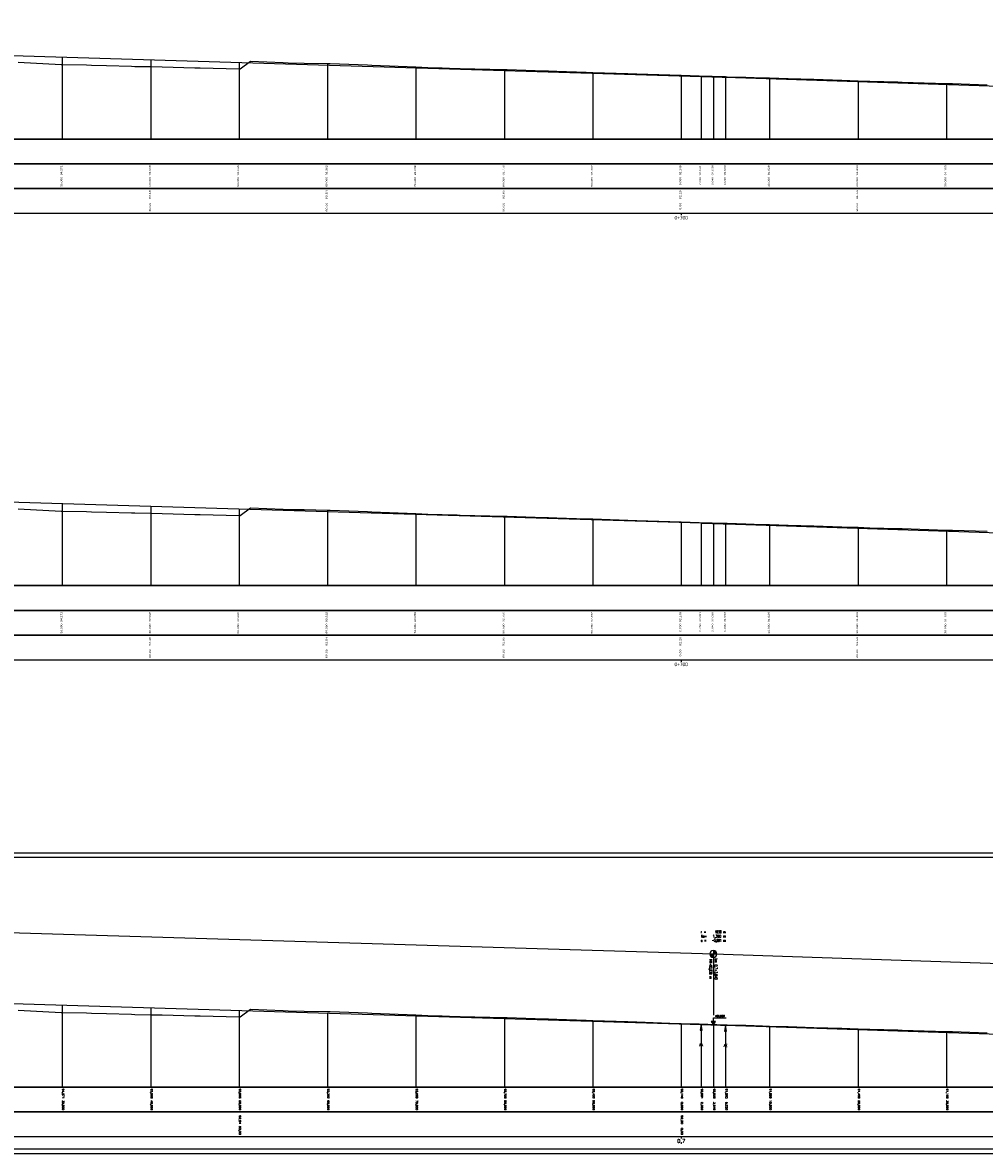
# Model space of a CAD drawing. Header units: metres. Extents: x 3458045 to 3462392, y 5482308 to 5484762.
# Tile 329 of 458: x 3460629 to 3460737, y 5484166 to 5484294. Entities that reach past the tile are written whole.
import ezdxf
from ezdxf.enums import TextEntityAlignment as Align

# ---------------------------------------------------------------- set-up
doc = ezdxf.new("R2010")
doc.units = ezdxf.units.M
doc.linetypes.add('LT30003', pattern=[0.2, 0.1, -0.1])
doc.layers.get('0').update_dxf_attribs({"linetype": 'CONTINUOUS'})
doc.styles.get("Standard").update_dxf_attribs({"font": 'txt.shx'})
doc.styles.add('TS001', font='Card001.shx', dxfattribs={"height": 0.2})

# ---------------------------------------------------------------- blocks, each defined once
blk = doc.blocks.new('SYMB155')
at = {"color": 0, "linetype": 'ByBlock'}
for p, q in [((0, 0), (0, -2.4)), ((0, -0.02), (0, -0.02)), ((0, -0.04), (0.01, -0.04)), ((0, -0.06), (0.01, -0.06)), ((0, -0.08), (0.01, -0.08)), ((0, -0.1), (0.02, -0.1)), ((0, -0.12), (0.02, -0.12)), ((0, -0.14), (0.02, -0.14)), ((0, -0.16), (0.03, -0.16)), ((0, -0.18), (0.03, -0.18)), ((0, -0.2), (0.03, -0.2)), ((0, -0.22), (0.04, -0.22)), ((0, -0.24), (0.04, -0.24)), ((0, -0.26), (0.04, -0.26)), ((0, -0.28), (0.05, -0.28)), ((0, -0.3), (0.05, -0.3)), ((0, -0.32), (0.05, -0.32)), ((0, -0.34), (0.06, -0.34)), ((0, -0.36), (0.06, -0.36)), ((0, -0.38), (0.06, -0.38)), ((0, -0.4), (0.07, -0.4)), ((0, -0.42), (0.07, -0.42)), ((0, -0.44), (0.07, -0.44)), ((0, -0.46), (0.08, -0.46)), ((0, -0.48), (0.08, -0.48)), ((0, -0.5), (0.09, -0.5)), ((0, -0.52), (0.09, -0.52)), ((0, -0.54), (0.09, -0.54)), ((0, -0.56), (0.1, -0.56)), ((0, -0.58), (0.1, -0.58)), ((0, -0.6), (0.1, -0.6)), ((0, -0.62), (0.11, -0.62)), ((0, -0.64), (0.11, -0.64)), ((0, -0.66), (0.11, -0.66)), ((0, -0.68), (0.12, -0.68)), ((0, -0.7), (0.12, -0.7)), ((0, -0.72), (0.12, -0.72)), ((0, -0.74), (0.13, -0.74)), ((0, -0.76), (0.13, -0.76)), ((0, -0.78), (0.13, -0.78)), ((0, -0.8), (0.14, -0.8)), ((0, -0.82), (0.14, -0.82)), ((0, -0.84), (0.14, -0.84)), ((0, -0.86), (0.15, -0.86)), ((0, -0.88), (0.15, -0.88)), ((0, -0.9), (0.15, -0.9)), ((0, -0.92), (0.16, -0.92)), ((0, -0.94), (0.16, -0.94)), ((0, -0.96), (0.16, -0.96)), ((0, -0.98), (0.17, -0.98))]:
    blk.add_line(p, q, dxfattribs=at)
at = {"color": 0, "linetype": 'ByBlock', "flags": 128}
blk.add_lwpolyline([(0.17, -1), (0, 0), (-0.17, -1), (0.17, -1)], close=True, dxfattribs=at)
blk = doc.blocks.new('SYMB156')
at = {"color": 0, "linetype": 'ByBlock'}
for p, q in [((0, 0), (0, -2.4)), ((-0.17, -0.98), (0, -0.98)), ((-0.16, -0.92), (0, -0.92)), ((-0.16, -0.94), (0, -0.94)), ((-0.16, -0.96), (0, -0.96)), ((-0.15, -0.86), (0, -0.86)), ((-0.15, -0.88), (0, -0.88)), ((-0.15, -0.9), (0, -0.9)), ((-0.14, -0.8), (0, -0.8)), ((-0.14, -0.82), (0, -0.82)), ((-0.14, -0.84), (0, -0.84)), ((-0.13, -0.74), (0, -0.74)), ((-0.13, -0.76), (0, -0.76)), ((-0.13, -0.78), (0, -0.78)), ((-0.12, -0.68), (0, -0.68)), ((-0.12, -0.7), (0, -0.7)), ((-0.12, -0.72), (0, -0.72)), ((-0.11, -0.62), (0, -0.62)), ((-0.11, -0.64), (0, -0.64)), ((-0.11, -0.66), (0, -0.66)), ((-0.1, -0.56), (0, -0.56)), ((-0.1, -0.58), (0, -0.58)), ((-0.1, -0.6), (0, -0.6)), ((-0.09, -0.5), (0, -0.5)), ((-0.09, -0.52), (0, -0.52)), ((-0.09, -0.54), (0, -0.54)), ((-0.08, -0.46), (0, -0.46)), ((-0.08, -0.48), (0, -0.48)), ((-0.07, -0.4), (0, -0.4)), ((-0.07, -0.42), (0, -0.42)), ((-0.07, -0.44), (0, -0.44)), ((-0.06, -0.34), (0, -0.34)), ((-0.06, -0.36), (0, -0.36)), ((-0.06, -0.38), (0, -0.38)), ((-0.05, -0.28), (0, -0.28)), ((-0.05, -0.3), (0, -0.3)), ((-0.05, -0.32), (0, -0.32)), ((-0.04, -0.22), (0, -0.22)), ((-0.04, -0.24), (0, -0.24)), ((-0.04, -0.26), (0, -0.26)), ((-0.03, -0.16), (0, -0.16)), ((-0.03, -0.18), (0, -0.18)), ((-0.03, -0.2), (0, -0.2)), ((-0.02, -0.1), (0, -0.1)), ((-0.02, -0.12), (0, -0.12)), ((-0.02, -0.14), (0, -0.14)), ((-0.01, -0.04), (0, -0.04)), ((-0.01, -0.06), (0, -0.06)), ((-0.01, -0.08), (0, -0.08)), ((0, -0.02), (0, -0.02))]:
    blk.add_line(p, q, dxfattribs=at)
at = {"color": 0, "linetype": 'ByBlock', "flags": 128}
blk.add_lwpolyline([(0.17, -1), (0, 0), (-0.17, -1), (0.17, -1)], close=True, dxfattribs=at)
blk = doc.blocks.new('SYMB53')
at = {"color": 0, "linetype": 'ByBlock'}
for p, q in [((0, 0), (0.75, 0)), ((0.1, 0), (0.1, -0.07)), ((0.15, 0), (0.15, -0.1)), ((0.2, 0), (0.2, -0.13)), ((0.25, 0), (0.25, -0.17)), ((0.3, 0), (0.3, -0.2)), ((0.4, 0), (0.4, -0.27)), ((0.5, 0), (0.5, -0.33)), ((0.55, 0), (0.55, -0.37)), ((0.6, 0), (0.6, -0.4)), ((0.65, 0), (0.65, -0.43)), ((0.05, 0), (0.05, -0.03)), ((0.35, 0), (0.35, -0.23)), ((0.45, 0), (0.45, -0.3)), ((0.7, 0), (0.7, -0.47))]:
    blk.add_line(p, q, dxfattribs=at)
at = {"color": 0, "linetype": 'ByBlock', "flags": 128}
blk.add_lwpolyline([(0.75, 0.5), (0, 0), (0.75, -0.5), (0.75, 0.5)], close=True, dxfattribs=at)

msp = doc.modelspace()

# ---------------------------------------------------------------- hatches: boundary and pattern name
at = {"linetype": 'Continuous'}
for points in [[(3460707.0976, 5484188.3256), (3460707.0975, 5484188.3301), (3460707.0973, 5484188.3345), (3460707.097, 5484188.339), (3460707.0967, 5484188.3435), (3460707.0964, 5484188.3479), (3460707.096, 5484188.3524), (3460707.0955, 5484188.3568), (3460707.095, 5484188.3613), (3460707.0945, 5484188.3657), (3460707.0939, 5484188.3701), (3460707.0932, 5484188.3746), (3460707.0925, 5484188.379), (3460707.0918, 5484188.3834), (3460707.091, 5484188.3878), (3460707.0901, 5484188.3922), (3460707.0892, 5484188.3966), (3460707.0883, 5484188.4009), (3460707.0873, 5484188.4053), (3460707.0863, 5484188.4096), (3460707.0852, 5484188.414), (3460707.084, 5484188.4183), (3460707.0829, 5484188.4226), (3460707.0816, 5484188.4269), (3460707.0803, 5484188.4312), (3460707.079, 5484188.4355), (3460707.0776, 5484188.4397), (3460707.0762, 5484188.444), (3460707.0747, 5484188.4482), (3460707.0732, 5484188.4524), (3460707.0717, 5484188.4566), (3460707.07, 5484188.4608), (3460707.0684, 5484188.4649), (3460707.0667, 5484188.469), (3460707.0649, 5484188.4732), (3460707.0631, 5484188.4773), (3460707.0613, 5484188.4813), (3460707.0594, 5484188.4854), (3460707.0575, 5484188.4894), (3460707.0555, 5484188.4934), (3460707.0535, 5484188.4974), (3460707.0514, 5484188.5014), (3460707.0493, 5484188.5053), (3460707.0471, 5484188.5092), (3460707.0449, 5484188.5131), (3460707.0427, 5484188.517), (3460707.0404, 5484188.5208), (3460707.0381, 5484188.5247), (3460707.0357, 5484188.5285), (3460707.0333, 5484188.5322), (3460707.0308, 5484188.536), (3460707.0283, 5484188.5397), (3460707.0258, 5484188.5433), (3460707.0232, 5484188.547), (3460707.0206, 5484188.5506), (3460707.0179, 5484188.5542), (3460707.0152, 5484188.5578), (3460707.0125, 5484188.5613), (3460707.0097, 5484188.5648), (3460707.0069, 5484188.5683), (3460707.004, 5484188.5717), (3460707.0011, 5484188.5751), (3460706.9982, 5484188.5785), (3460706.9952, 5484188.5819), (3460706.9922, 5484188.5852), (3460706.9892, 5484188.5884), (3460706.9861, 5484188.5917), (3460706.983, 5484188.5949), (3460706.9798, 5484188.5981), (3460706.9766, 5484188.6012), (3460706.9734, 5484188.6043), (3460706.9701, 5484188.6074), (3460706.9669, 5484188.6104), (3460706.9635, 5484188.6134), (3460706.9602, 5484188.6163), (3460706.9568, 5484188.6192), (3460706.9534, 5484188.6221), (3460706.9499, 5484188.625), (3460706.9464, 5484188.6278), (3460706.9429, 5484188.6305), (3460706.9393, 5484188.6332), (3460706.9358, 5484188.6359), (3460706.9322, 5484188.6386), (3460706.9285, 5484188.6412), (3460706.9249, 5484188.6437), (3460706.9212, 5484188.6462), (3460706.9174, 5484188.6487), (3460706.9137, 5484188.6512), (3460706.9099, 5484188.6535), (3460706.9061, 5484188.6559), (3460706.9023, 5484188.6582), (3460706.8984, 5484188.6605), (3460706.8945, 5484188.6627), (3460706.8906, 5484188.6649), (3460706.8867, 5484188.667), (3460706.8827, 5484188.6691), (3460706.8788, 5484188.6711), (3460706.8748, 5484188.6731), (3460706.8707, 5484188.6751), (3460706.8667, 5484188.677), (3460706.8626, 5484188.6789), (3460706.8586, 5484188.6807), (3460706.8544, 5484188.6825), (3460706.8503, 5484188.6842), (3460706.8462, 5484188.6859), (3460706.842, 5484188.6875), (3460706.8378, 5484188.6891), (3460706.8336, 5484188.6906), (3460706.8294, 5484188.6921), (3460706.8252, 5484188.6936), (3460706.8209, 5484188.695), (3460706.8167, 5484188.6963), (3460706.8124, 5484188.6977), (3460706.8081, 5484188.6989), (3460706.8038, 5484188.7001), (3460706.7995, 5484188.7013), (3460706.7952, 5484188.7024), (3460706.7908, 5484188.7035), (3460706.7865, 5484188.7045), (3460706.7821, 5484188.7054), (3460706.7777, 5484188.7064), (3460706.7733, 5484188.7072), (3460706.7689, 5484188.7081), (3460706.7645, 5484188.7088), (3460706.7601, 5484188.7095), (3460706.7557, 5484188.7102), (3460706.7513, 5484188.7108), (3460706.7468, 5484188.7114), (3460706.7424, 5484188.7119), (3460706.7379, 5484188.7124), (3460706.7335, 5484188.7128), (3460706.729, 5484188.7132), (3460706.7246, 5484188.7135), (3460706.7201, 5484188.7138), (3460706.7156, 5484188.714), (3460706.7112, 5484188.7142), (3460706.7067, 5484188.7143), (3460706.7022, 5484188.7144), (3460706.6978, 5484188.7144), (3460706.6978, 5484188.3144), (3460707.0975, 5484188.3013), (3460707.0976, 5484188.3032), (3460707.0977, 5484188.3077), (3460707.0978, 5484188.3122), (3460707.0978, 5484188.3167), (3460707.0977, 5484188.3211)], [(3460706.2979, 5484188.3256), (3460706.2978, 5484188.3212), (3460706.2978, 5484188.3167), (3460706.2978, 5484188.3122), (3460706.2978, 5484188.3077), (3460706.2979, 5484188.3033), (3460706.2981, 5484188.2988), (3460706.2983, 5484188.2943), (3460706.2985, 5484188.2899), (3460706.2988, 5484188.2854), (3460706.2992, 5484188.2809), (3460706.2996, 5484188.2765), (3460706.3, 5484188.272), (3460706.3005, 5484188.2676), (3460706.3011, 5484188.2632), (3460706.3017, 5484188.2587), (3460706.3023, 5484188.2543), (3460706.303, 5484188.2499), (3460706.3037, 5484188.2455), (3460706.3045, 5484188.2411), (3460706.3054, 5484188.2367), (3460706.3063, 5484188.2323), (3460706.3072, 5484188.2279), (3460706.3082, 5484188.2236), (3460706.3093, 5484188.2192), (3460706.3103, 5484188.2149), (3460706.3115, 5484188.2106), (3460706.3127, 5484188.2062), (3460706.3139, 5484188.202), (3460706.3152, 5484188.1977), (3460706.3165, 5484188.1934), (3460706.3179, 5484188.1891), (3460706.3193, 5484188.1849), (3460706.3208, 5484188.1807), (3460706.3223, 5484188.1765), (3460706.3239, 5484188.1723), (3460706.3255, 5484188.1681), (3460706.3271, 5484188.164), (3460706.3288, 5484188.1598), (3460706.3306, 5484188.1557), (3460706.3324, 5484188.1516), (3460706.3342, 5484188.1475), (3460706.3361, 5484188.1435), (3460706.3381, 5484188.1395), (3460706.34, 5484188.1354), (3460706.3421, 5484188.1315), (3460706.3441, 5484188.1275), (3460706.3462, 5484188.1235), (3460706.3484, 5484188.1196), (3460706.3506, 5484188.1157), (3460706.3528, 5484188.1119), (3460706.3551, 5484188.108), (3460706.3575, 5484188.1042), (3460706.3598, 5484188.1004), (3460706.3622, 5484188.0967), (3460706.3647, 5484188.0929), (3460706.3672, 5484188.0892), (3460706.3697, 5484188.0855), (3460706.3723, 5484188.0819), (3460706.3749, 5484188.0782), (3460706.3776, 5484188.0747), (3460706.3803, 5484188.0711), (3460706.383, 5484188.0676), (3460706.3858, 5484188.064), (3460706.3886, 5484188.0606), (3460706.3915, 5484188.0571), (3460706.3944, 5484188.0537), (3460706.3973, 5484188.0504), (3460706.4003, 5484188.047), (3460706.4033, 5484188.0437), (3460706.4064, 5484188.0404), (3460706.4094, 5484188.0372), (3460706.4126, 5484188.034), (3460706.4157, 5484188.0308), (3460706.4189, 5484188.0277), (3460706.4221, 5484188.0246), (3460706.4254, 5484188.0215), (3460706.4287, 5484188.0185), (3460706.432, 5484188.0155), (3460706.4354, 5484188.0125), (3460706.4387, 5484188.0096), (3460706.4422, 5484188.0067), (3460706.4456, 5484188.0039), (3460706.4491, 5484188.0011), (3460706.4526, 5484187.9983), (3460706.4562, 5484187.9956), (3460706.4598, 5484187.9929), (3460706.4634, 5484187.9903), (3460706.467, 5484187.9877), (3460706.4707, 5484187.9851), (3460706.4744, 5484187.9826), (3460706.4781, 5484187.9802), (3460706.4818, 5484187.9777), (3460706.4856, 5484187.9753), (3460706.4894, 5484187.973), (3460706.4933, 5484187.9707), (3460706.4971, 5484187.9684), (3460706.501, 5484187.9662), (3460706.5049, 5484187.964), (3460706.5088, 5484187.9619), (3460706.5128, 5484187.9598), (3460706.5168, 5484187.9577), (3460706.5208, 5484187.9557), (3460706.5248, 5484187.9538), (3460706.5288, 5484187.9519), (3460706.5329, 5484187.95), (3460706.537, 5484187.9482), (3460706.5411, 5484187.9464), (3460706.5452, 5484187.9447), (3460706.5493, 5484187.943), (3460706.5535, 5484187.9414), (3460706.5577, 5484187.9398), (3460706.5619, 5484187.9382), (3460706.5661, 5484187.9367), (3460706.5703, 5484187.9353), (3460706.5746, 5484187.9339), (3460706.5788, 5484187.9325), (3460706.5831, 5484187.9312), (3460706.5874, 5484187.93), (3460706.5917, 5484187.9287), (3460706.596, 5484187.9276), (3460706.6004, 5484187.9265), (3460706.6047, 5484187.9254), (3460706.6091, 5484187.9244), (3460706.6134, 5484187.9234), (3460706.6178, 5484187.9225), (3460706.6222, 5484187.9216), (3460706.6266, 5484187.9208), (3460706.631, 5484187.92), (3460706.6354, 5484187.9193), (3460706.6398, 5484187.9187), (3460706.6443, 5484187.918), (3460706.6487, 5484187.9175), (3460706.6531, 5484187.9169), (3460706.6576, 5484187.9165), (3460706.662, 5484187.916), (3460706.6665, 5484187.9157), (3460706.6709, 5484187.9153), (3460706.6754, 5484187.9151), (3460706.6799, 5484187.9148), (3460706.6843, 5484187.9147), (3460706.6888, 5484187.9145), (3460706.6933, 5484187.9145), (3460706.6978, 5484187.9144), (3460706.6978, 5484188.3144), (3460706.2979, 5484188.3266)]]:
    msp.add_hatch(color=2, dxfattribs=at).paths.add_polyline_path(points)

# ---------------------------------------------------------------- linework, layer by layer
for p, q in [((3460633.0579, 5484289.709), (3460633.0579, 5484280.4377)), ((3460643.0579, 5484289.4059), (3460643.0579, 5484280.4377)), ((3460653.0579, 5484289.1028), (3460653.0579, 5484280.4377)), ((3460663.0579, 5484288.9807), (3460663.0579, 5484280.4377)), ((3460673.0579, 5484288.4965), (3460673.0579, 5484280.4377)), ((3460683.0579, 5484288.2926), (3460683.0579, 5484280.4377)), ((3460693.0579, 5484287.8902), (3460693.0579, 5484280.4377)), ((3460703.0579, 5484287.6364), (3460703.0579, 5484280.4377)), ((3460705.3078, 5484287.5189), (3460705.3078, 5484280.4377)), ((3460706.6978, 5484287.4758), (3460706.6978, 5484280.4377)), ((3460708.0877, 5484287.4309), (3460708.0877, 5484280.4377)), ((3460713.0579, 5484287.2669), (3460713.0579, 5484280.4377)), ((3460723.0579, 5484287.029), (3460723.0579, 5484280.4377)), ((3460733.0579, 5484286.6071), (3460733.0579, 5484280.4377)), ((3460633.0579, 5484239.2237), (3460633.0579, 5484229.9525)), ((3460643.0579, 5484238.9206), (3460643.0579, 5484229.9525)), ((3460653.0579, 5484238.6175), (3460653.0579, 5484229.9525)), ((3460663.0579, 5484238.4954), (3460663.0579, 5484229.9525)), ((3460673.0579, 5484238.0112), (3460673.0579, 5484229.9525)), ((3460683.0579, 5484237.8073), (3460683.0579, 5484229.9525)), ((3460693.0579, 5484237.4049), (3460693.0579, 5484229.9525)), ((3460703.0579, 5484237.1511), (3460703.0579, 5484229.9525)), ((3460705.3078, 5484237.0336), (3460705.3078, 5484229.9525)), ((3460706.6978, 5484236.9905), (3460706.6978, 5484229.9525)), ((3460708.0877, 5484236.9456), (3460708.0877, 5484229.9525)), ((3460713.0579, 5484236.7816), (3460713.0579, 5484229.9525)), ((3460723.0579, 5484236.5437), (3460723.0579, 5484229.9525)), ((3460733.0579, 5484236.1218), (3460733.0579, 5484229.9525)), ((3460633.0579, 5484182.5467), (3460633.0579, 5484173.2754)), ((3460643.0579, 5484182.2436), (3460643.0579, 5484173.2754)), ((3460653.0579, 5484181.9405), (3460653.0579, 5484173.2754)), ((3460663.0579, 5484181.6373), (3460663.0579, 5484173.2754)), ((3460673.0579, 5484181.3342), (3460673.0579, 5484173.2754)), ((3460683.0579, 5484181.031), (3460683.0579, 5484173.2754)), ((3460693.0579, 5484180.7279), (3460693.0579, 5484173.2754)), ((3460703.0579, 5484180.4741), (3460703.0579, 5484173.2754)), ((3460705.3078, 5484180.3566), (3460705.3078, 5484173.2754)), ((3460706.6978, 5484180.3135), (3460706.6978, 5484173.2754)), ((3460708.0877, 5484180.2686), (3460708.0877, 5484173.2754)), ((3460713.0579, 5484180.1046), (3460713.0579, 5484173.2754)), ((3460723.0579, 5484179.7747), (3460723.0579, 5484173.2754)), ((3460733.0579, 5484179.4448), (3460733.0579, 5484173.2754))]:
    msp.add_line(p, q)
at = {"color": 2}
for p, q in [((3459994.0579, 5484280.4377), (3460844.0579, 5484280.4377)), ((3460844.0579, 5484280.4377), (3459994.0579, 5484280.4377)), ((3459994.0579, 5484277.6377), (3460844.0579, 5484277.6377)), ((3460844.0579, 5484277.6377), (3459994.0579, 5484277.6377)), ((3459994.0579, 5484274.8377), (3460844.0579, 5484274.8377)), ((3460844.0579, 5484274.8377), (3459994.0579, 5484274.8377)), ((3459994.0579, 5484272.0377), (3460844.0579, 5484272.0377)), ((3460703.0579, 5484272.0377), (3460703.0579, 5484271.8177)), ((3459994.0579, 5484229.9525), (3460844.0579, 5484229.9525)), ((3460844.0579, 5484229.9525), (3459994.0579, 5484229.9525)), ((3459994.0579, 5484227.1525), (3460844.0579, 5484227.1525)), ((3460844.0579, 5484227.1525), (3459994.0579, 5484227.1525)), ((3459994.0579, 5484224.3525), (3460844.0579, 5484224.3525)), ((3460844.0579, 5484224.3525), (3459994.0579, 5484224.3525)), ((3459994.0579, 5484221.5525), (3460844.0579, 5484221.5525)), ((3460703.0579, 5484221.5525), (3460703.0579, 5484221.3325)), ((3460494.7523, 5484194.7393), (3460706.6978, 5484188.3144)), ((3460706.6978, 5484188.7144), (3460706.6978, 5484181.4144)), ((3460706.6978, 5484188.3144), (3460835.3855, 5484184.0688)), ((3459994.0579, 5484173.2754), (3460844.0579, 5484173.2754)), ((3460844.0579, 5484173.2754), (3459994.0579, 5484173.2754)), ((3459994.0579, 5484170.4754), (3460844.0579, 5484170.4754)), ((3460844.0579, 5484170.4754), (3459994.0579, 5484170.4754)), ((3459994.0579, 5484167.6754), (3460844.0579, 5484167.6754)), ((3460703.0579, 5484167.6754), (3460703.0579, 5484167.4554))]:
    msp.add_line(p, q, dxfattribs=at)
at = {"color": 18, "true_color": 0x000000, "flags": 128}
msp.add_lwpolyline([(3460504.8977, 5484293.594), (3460705.3078, 5484287.5189), (3460705.4078, 5484287.5158), (3460705.5078, 5484287.5128), (3460705.6078, 5484287.5097), (3460705.7078, 5484287.5067), (3460705.8078, 5484287.5036), (3460705.9078, 5484287.5005), (3460706.0078, 5484287.4974), (3460706.1078, 5484287.4943), (3460706.2078, 5484287.4912), (3460706.3078, 5484287.4881), (3460706.4078, 5484287.4849), (3460706.5078, 5484287.4818), (3460706.6078, 5484287.4787), (3460706.7078, 5484287.4755), (3460706.8078, 5484287.4723), (3460706.9078, 5484287.4691), (3460707.0078, 5484287.4659), (3460707.1078, 5484287.4627), (3460707.2078, 5484287.4595), (3460707.3078, 5484287.4563), (3460707.4078, 5484287.4531), (3460707.5078, 5484287.4499), (3460707.6078, 5484287.4466), (3460707.7078, 5484287.4433), (3460707.8078, 5484287.4401), (3460707.9078, 5484287.4368), (3460708.0078, 5484287.4335), (3460708.0877, 5484287.4309), (3460835.3855, 5484283.2311)], dxfattribs=at)
at = {"color": 39, "flags": 128}
for points in [[(3460628.0579, 5484289.1263), (3460632.9464, 5484288.8627), (3460633.0579, 5484288.8615), (3460635.8186, 5484288.8311), (3460636.3773, 5484288.7751), (3460638.0579, 5484288.7322), (3460640.8762, 5484288.6589), (3460641.2493, 5484288.6478), (3460643.0579, 5484288.6169), (3460644.3413, 5484288.5945), (3460648.0579, 5484288.495), (3460648.6647, 5484288.4784), (3460653.0579, 5484288.3733), (3460653.166, 5484288.3707), (3460654.3396, 5484289.2226), (3460658.0579, 5484289.0806), (3460658.6226, 5484289.0591), (3460660.4358, 5484289.027), (3460663.0579, 5484288.9807), (3460663.3489, 5484288.9755), (3460667.5995, 5484288.8082), (3460668.0579, 5484288.7896), (3460673.0579, 5484288.5869), (3460674.396, 5484288.5327), (3460676.0076, 5484288.4701), (3460677.7405, 5484288.4258), (3460678.0579, 5484288.4178), (3460683.0579, 5484288.2926), (3460683.3895, 5484288.2842), (3460686.5357, 5484288.1786), (3460687.7173, 5484288.1358), (3460688.0579, 5484288.1282), (3460688.9862, 5484288.1077), (3460692.329, 5484287.995), (3460693.0579, 5484287.9712), (3460697.0341, 5484287.8412), (3460698.0579, 5484287.8054), (3460701.7761, 5484287.6755), (3460703.0579, 5484287.6364), (3460705.109, 5484287.5739), (3460708.0579, 5484287.4861), (3460708.2582, 5484287.4802), (3460710.3777, 5484287.4154), (3460712.2554, 5484287.3581), (3460713.0579, 5484287.3362), (3460715.1556, 5484287.2791), (3460718.0579, 5484287.1852), (3460721.2332, 5484287.0825), (3460723.0579, 5484287.029), (3460724.4026, 5484286.9895), (3460727.5501, 5484286.8972), (3460728.0579, 5484286.8808), (3460733.0579, 5484286.7189), (3460733.7348, 5484286.697), (3460737.6652, 5484286.5793)], [(3460628.0579, 5484238.641), (3460632.9464, 5484238.3774), (3460633.0579, 5484238.3762), (3460635.8186, 5484238.3458), (3460636.3773, 5484238.2898), (3460638.0579, 5484238.2469), (3460640.8762, 5484238.1737), (3460641.2493, 5484238.1625), (3460643.0579, 5484238.1316), (3460644.3413, 5484238.1092), (3460648.0579, 5484238.0097), (3460648.6647, 5484237.9932), (3460653.0579, 5484237.888), (3460653.166, 5484237.8854), (3460654.3396, 5484238.7374), (3460658.0579, 5484238.5954), (3460658.6226, 5484238.5738), (3460660.4358, 5484238.5417), (3460663.0579, 5484238.4954), (3460663.3489, 5484238.4902), (3460667.5995, 5484238.3229), (3460668.0579, 5484238.3043), (3460673.0579, 5484238.1016), (3460674.396, 5484238.0474), (3460676.0076, 5484237.9848), (3460677.7405, 5484237.9405), (3460678.0579, 5484237.9325), (3460683.0579, 5484237.8073), (3460683.3895, 5484237.799), (3460686.5357, 5484237.6933), (3460687.7173, 5484237.6505), (3460688.0579, 5484237.643), (3460688.9862, 5484237.6224), (3460692.329, 5484237.5097), (3460693.0579, 5484237.4859), (3460697.0341, 5484237.3559), (3460698.0579, 5484237.3201), (3460701.7761, 5484237.1902), (3460703.0579, 5484237.1511), (3460705.109, 5484237.0886), (3460708.0579, 5484237.0008), (3460708.2582, 5484236.9949), (3460710.3777, 5484236.9302), (3460712.2554, 5484236.8728), (3460713.0579, 5484236.8509), (3460715.1556, 5484236.7938), (3460718.0579, 5484236.6999), (3460721.2332, 5484236.5972), (3460723.0579, 5484236.5437), (3460724.4026, 5484236.5043), (3460727.5501, 5484236.4119), (3460728.0579, 5484236.3955), (3460733.0579, 5484236.2336), (3460733.7348, 5484236.2117), (3460737.6652, 5484236.094)]]:
    msp.add_lwpolyline(points, dxfattribs=at)
at = {"color": 1, "flags": 128}
msp.add_lwpolyline([(3460504.8977, 5484243.1087), (3460705.3078, 5484237.0336), (3460705.4078, 5484237.0306), (3460705.5078, 5484237.0275), (3460705.6078, 5484237.0245), (3460705.7078, 5484237.0214), (3460705.8078, 5484237.0183), (3460705.9078, 5484237.0152), (3460706.0078, 5484237.0121), (3460706.1078, 5484237.009), (3460706.2078, 5484237.0059), (3460706.3078, 5484237.0028), (3460706.4078, 5484236.9997), (3460706.5078, 5484236.9965), (3460706.6078, 5484236.9934), (3460706.7078, 5484236.9902), (3460706.8078, 5484236.987), (3460706.9078, 5484236.9839), (3460707.0078, 5484236.9807), (3460707.1078, 5484236.9775), (3460707.2078, 5484236.9743), (3460707.3078, 5484236.971), (3460707.4078, 5484236.9678), (3460707.5078, 5484236.9646), (3460707.6078, 5484236.9613), (3460707.7078, 5484236.9581), (3460707.8078, 5484236.9548), (3460707.9078, 5484236.9515), (3460708.0078, 5484236.9482), (3460708.0877, 5484236.9456), (3460835.3855, 5484232.7458)], dxfattribs=at)
at = {"color": 4, "flags": 128}
msp.add_lwpolyline([(3459991.5579, 5484165.7754), (3460863.5579, 5484165.7754), (3460863.5579, 5484199.721), (3459991.5579, 5484199.721), (3459991.5579, 5484165.7754)], close=True, dxfattribs=at)
at = {"color": 6, "flags": 128}
msp.add_lwpolyline([(3459993.5579, 5484166.2754), (3460863.0579, 5484166.2754), (3460863.0579, 5484199.221), (3459993.5579, 5484199.221), (3459993.5579, 5484166.2754)], close=True, dxfattribs=at)
at = {"color": 40, "flags": 128}
msp.add_lwpolyline([(3460504.8977, 5484186.4317), (3460705.3078, 5484180.3566), (3460705.4078, 5484180.3535), (3460705.5078, 5484180.3505), (3460705.6078, 5484180.3474), (3460705.7078, 5484180.3444), (3460705.8078, 5484180.3413), (3460705.9078, 5484180.3382), (3460706.0078, 5484180.3351), (3460706.1078, 5484180.332), (3460706.2078, 5484180.3289), (3460706.3078, 5484180.3258), (3460706.4078, 5484180.3226), (3460706.5078, 5484180.3195), (3460706.6078, 5484180.3164), (3460706.7078, 5484180.3132), (3460706.8078, 5484180.31), (3460706.9078, 5484180.3068), (3460707.0078, 5484180.3036), (3460707.1078, 5484180.3004), (3460707.2078, 5484180.2972), (3460707.3078, 5484180.294), (3460707.4078, 5484180.2908), (3460707.5078, 5484180.2876), (3460707.6078, 5484180.2843), (3460707.7078, 5484180.281), (3460707.8078, 5484180.2778), (3460707.9078, 5484180.2745), (3460708.0078, 5484180.2712), (3460708.0877, 5484180.2686), (3460835.3855, 5484176.0688)], dxfattribs=at)
at = {"flags": 128}
msp.add_lwpolyline([(3460628.0579, 5484181.964), (3460632.9464, 5484181.7004), (3460633.0579, 5484181.6992), (3460635.8186, 5484181.6688), (3460636.3773, 5484181.6128), (3460638.0579, 5484181.5699), (3460640.8762, 5484181.4966), (3460641.2493, 5484181.4855), (3460643.0579, 5484181.4546), (3460644.3413, 5484181.4322), (3460648.0579, 5484181.3327), (3460648.6647, 5484181.3161), (3460653.0579, 5484181.211), (3460653.166, 5484181.2084), (3460654.3396, 5484182.0603), (3460658.0579, 5484181.9183), (3460658.6226, 5484181.8968), (3460660.4358, 5484181.8647), (3460663.0579, 5484181.8184), (3460663.3489, 5484181.8132), (3460667.5995, 5484181.6459), (3460668.0579, 5484181.6273), (3460673.0579, 5484181.4246), (3460674.396, 5484181.3704), (3460676.0076, 5484181.3078), (3460677.7405, 5484181.2635), (3460678.0579, 5484181.2555), (3460683.0579, 5484181.1303), (3460683.3895, 5484181.1219), (3460686.5357, 5484181.0163), (3460687.7173, 5484180.9735), (3460688.0579, 5484180.9659), (3460688.9862, 5484180.9454), (3460692.329, 5484180.8327), (3460693.0579, 5484180.8089), (3460697.0341, 5484180.6789), (3460698.0579, 5484180.6431), (3460701.7761, 5484180.5132), (3460703.0579, 5484180.4741), (3460705.109, 5484180.4116), (3460708.0579, 5484180.3238), (3460708.2582, 5484180.3179), (3460710.3777, 5484180.2531), (3460712.2554, 5484180.1958), (3460713.0579, 5484180.1739), (3460715.1556, 5484180.1168), (3460718.0579, 5484180.0229), (3460721.2332, 5484179.9202), (3460723.0579, 5484179.8667), (3460724.4026, 5484179.8272), (3460727.5501, 5484179.7349), (3460728.0579, 5484179.7185), (3460733.0579, 5484179.5566), (3460733.7348, 5484179.5347), (3460737.6652, 5484179.417)], dxfattribs=at)
at = {"color": 2, "flags": 128}
msp.add_lwpolyline([(3460706.6978, 5484180.3144), (3460706.6978, 5484181.1144), (3460708.1378, 5484181.1144)], dxfattribs=at)
at = {"color": 2, "linetype": 'LT30003', "flags": 128}
msp.add_lwpolyline([(3460705.3078, 5484180.3566), (3460706.6978, 5484180.3144), (3460708.0877, 5484180.2686)], dxfattribs=at)
at = {"color": 2}
for start, end in [(90, 270), (270, 90)]:
    msp.add_arc((3460706.6978, 5484188.3144), 0.4, start, end, dxfattribs=at)

# ---------------------------------------------------------------- block references
at = {"color": 2, "xscale": 0.6666666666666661, "yscale": 0.6666666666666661, "zscale": 0.6666666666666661}
for name, p in [('SYMB155', (3460705.3078, 5484180.3566)), ('SYMB156', (3460708.0877, 5484180.2686))]:
    msp.add_blockref(name, p, dxfattribs=at)
at = {"color": 2, "xscale": 0.5, "yscale": 0.5, "zscale": 0.5, "rotation": 90}
msp.add_blockref('SYMB53', (3460706.6978, 5484180.3144), dxfattribs=at)

# ---------------------------------------------------------------- texts
at = {"style": 'TS001'}
for s, width, p, p2 in [('94.271', 1.740239, (3460633.0579, 5484276.3311), (3460633.0579, 5484277.4511)), ('93.968', 1.82, (3460643.0579, 5484276.3311), (3460643.0579, 5484277.4511)), ('93.665', 1.782857, (3460653.0579, 5484276.3311), (3460653.0579, 5484277.4511)), ('93.362', 1.804959, (3460663.0579, 5484276.3311), (3460663.0579, 5484277.4511)), ('93.059', 1.768421, (3460673.0579, 5484276.3311), (3460673.0579, 5484277.4511)), ('92.756', 1.686486, (3460683.0579, 5484276.3311), (3460683.0579, 5484277.4511)), ('92.452', 1.693023, (3460693.0579, 5484276.3311), (3460693.0579, 5484277.4511)), ('92.149', 1.827615, (3460703.0579, 5484276.3311), (3460703.0579, 5484277.4511)), ('92.081', 1.835294, (3460705.3078, 5484276.3311), (3460705.3078, 5484277.4511)), ('92.038', 1.754217, (3460706.6978, 5484276.3311), (3460706.6978, 5484277.4511)), ('91.993', 1.941333, (3460708.0877, 5484276.3311), (3460708.0877, 5484277.4511)), ('91.829', 1.882759, (3460713.0579, 5484276.3311), (3460713.0579, 5484277.4511)), ('91.499', 1.866667, (3460723.0579, 5484276.3311), (3460723.0579, 5484277.4511)), ('91.169', 2.031628, (3460733.0579, 5484276.3311), (3460733.0579, 5484277.4511)), ('30.000', 1.68, (3460633.0579, 5484275.0244), (3460633.0579, 5484276.1444)), ('40.000', 1.623792, (3460643.0579, 5484275.0244), (3460643.0579, 5484276.1444)), ('50.000', 1.654545, (3460653.0579, 5484275.0244), (3460653.0579, 5484276.1444)), ('60.000', 1.667176, (3460663.0579, 5484275.0244), (3460663.0579, 5484276.1444)), ('70.000', 1.605882, (3460673.0579, 5484275.0244), (3460673.0579, 5484276.1444)), ('80.000', 1.667176, (3460683.0579, 5484275.0244), (3460683.0579, 5484276.1444)), ('90.000', 1.68, (3460693.0579, 5484275.0244), (3460693.0579, 5484276.1444)), ('0.000', 1.685185, (3460703.0579, 5484275.2111), (3460703.0579, 5484276.1444)), ('2.250', 1.716981, (3460705.3078, 5484275.2111), (3460705.3078, 5484276.1444)), ('3.640', 1.741627, (3460706.6978, 5484275.2111), (3460706.6978, 5484276.1444)), ('5.030', 1.75, (3460708.0877, 5484275.2111), (3460708.0877, 5484276.1444)), ('10.000', 1.76129, (3460713.0579, 5484275.0244), (3460713.0579, 5484276.1444)), ('20.000', 1.648302, (3460723.0579, 5484275.0244), (3460723.0579, 5484276.1444)), ('30.000', 1.68, (3460733.0579, 5484275.0244), (3460733.0579, 5484276.1444)), ('93.18', 2.142857, (3460643.0579, 5484273.6377), (3460643.0579, 5484274.6377)), ('93.54', 1.902439, (3460663.0579, 5484273.6377), (3460663.0579, 5484274.6377)), ('92.85', 1.911765, (3460683.0579, 5484273.6377), (3460683.0579, 5484274.6377)), ('92.20', 1.875, (3460703.0579, 5484273.6377), (3460703.0579, 5484274.6377)), ('91.59', 2.108108, (3460723.0579, 5484273.6377), (3460723.0579, 5484274.6377)), ('40.00', 1.780822, (3460643.0579, 5484272.2377), (3460643.0579, 5484273.2377)), ('60.00', 1.839623, (3460663.0579, 5484272.2377), (3460663.0579, 5484273.2377)), ('80.00', 1.839623, (3460683.0579, 5484272.2377), (3460683.0579, 5484273.2377)), ('0.00', 1.879518, (3460703.0579, 5484272.4377), (3460703.0579, 5484273.2377)), ('20.00', 1.813953, (3460723.0579, 5484272.2377), (3460723.0579, 5484273.2377)), ('94.271', 1.740239, (3460633.0579, 5484225.8458), (3460633.0579, 5484226.9658)), ('93.968', 1.82, (3460643.0579, 5484225.8458), (3460643.0579, 5484226.9658)), ('93.665', 1.782857, (3460653.0579, 5484225.8458), (3460653.0579, 5484226.9658)), ('93.362', 1.804959, (3460663.0579, 5484225.8458), (3460663.0579, 5484226.9658)), ('93.059', 1.768421, (3460673.0579, 5484225.8458), (3460673.0579, 5484226.9658)), ('92.756', 1.686486, (3460683.0579, 5484225.8458), (3460683.0579, 5484226.9658)), ('92.452', 1.693023, (3460693.0579, 5484225.8458), (3460693.0579, 5484226.9658)), ('92.149', 1.827615, (3460703.0579, 5484225.8458), (3460703.0579, 5484226.9658)), ('92.081', 1.835294, (3460705.3078, 5484225.8458), (3460705.3078, 5484226.9658)), ('92.038', 1.754217, (3460706.6978, 5484225.8458), (3460706.6978, 5484226.9658)), ('91.993', 1.941333, (3460708.0877, 5484225.8458), (3460708.0877, 5484226.9658)), ('91.829', 1.882759, (3460713.0579, 5484225.8458), (3460713.0579, 5484226.9658)), ('91.499', 1.866667, (3460723.0579, 5484225.8458), (3460723.0579, 5484226.9658)), ('91.169', 2.031628, (3460733.0579, 5484225.8458), (3460733.0579, 5484226.9658)), ('30.000', 1.68, (3460633.0579, 5484224.5391), (3460633.0579, 5484225.6591)), ('40.000', 1.623792, (3460643.0579, 5484224.5391), (3460643.0579, 5484225.6591)), ('50.000', 1.654545, (3460653.0579, 5484224.5391), (3460653.0579, 5484225.6591)), ('60.000', 1.667176, (3460663.0579, 5484224.5391), (3460663.0579, 5484225.6591)), ('70.000', 1.605882, (3460673.0579, 5484224.5391), (3460673.0579, 5484225.6591)), ('80.000', 1.667176, (3460683.0579, 5484224.5391), (3460683.0579, 5484225.6591)), ('90.000', 1.68, (3460693.0579, 5484224.5391), (3460693.0579, 5484225.6591)), ('0.000', 1.685185, (3460703.0579, 5484224.7258), (3460703.0579, 5484225.6591)), ('2.250', 1.716981, (3460705.3078, 5484224.7258), (3460705.3078, 5484225.6591)), ('3.640', 1.741627, (3460706.6978, 5484224.7258), (3460706.6978, 5484225.6591)), ('5.030', 1.75, (3460708.0877, 5484224.7258), (3460708.0877, 5484225.6591)), ('10.000', 1.76129, (3460713.0579, 5484224.5391), (3460713.0579, 5484225.6591)), ('20.000', 1.648302, (3460723.0579, 5484224.5391), (3460723.0579, 5484225.6591)), ('30.000', 1.68, (3460733.0579, 5484224.5391), (3460733.0579, 5484225.6591)), ('93.18', 2.142857, (3460643.0579, 5484223.1525), (3460643.0579, 5484224.1525)), ('93.54', 1.902439, (3460663.0579, 5484223.1525), (3460663.0579, 5484224.1525)), ('92.85', 1.911765, (3460683.0579, 5484223.1525), (3460683.0579, 5484224.1525)), ('92.20', 1.875, (3460703.0579, 5484223.1525), (3460703.0579, 5484224.1525)), ('91.59', 2.108108, (3460723.0579, 5484223.1525), (3460723.0579, 5484224.1525)), ('40.00', 1.780822, (3460643.0579, 5484221.7525), (3460643.0579, 5484222.7525)), ('60.00', 1.839623, (3460663.0579, 5484221.7525), (3460663.0579, 5484222.7525)), ('80.00', 1.839623, (3460683.0579, 5484221.7525), (3460683.0579, 5484222.7525)), ('0.00', 1.879518, (3460703.0579, 5484221.9525), (3460703.0579, 5484222.7525)), ('20.00', 1.813953, (3460723.0579, 5484221.7525), (3460723.0579, 5484222.7525))]:
    msp.add_text(s, height=0.2, rotation=90, dxfattribs=dict(at, width=width)).set_placement(p, p2, align=Align.FIT)
at = {"color": 2, "style": 'TS001', "width": 1.19877}
for p, p2 in [((3460702.3079, 5484271.3377), (3460703.8079, 5484271.3377)), ((3460702.3079, 5484220.8525), (3460703.8079, 5484220.8525))]:
    msp.add_text('0+700', height=0.4, dxfattribs=at).set_placement(p, p2, align=Align.FIT)
at = {"color": 2}
for s, height, width, p, p2 in [('a =   -0,001 m', 0.3, 0.756757, (3460705.2978, 5484189.6944), (3460708.0978, 5484189.6944)), ('lta=   1,390 m', 0.3, 0.767123, (3460705.2978, 5484190.1744), (3460708.0978, 5484190.1744)), ('r =     1038 m', 0.3, 0.708861, (3460705.2978, 5484190.6544), (3460708.0978, 5484190.6544)), ('+92,039', 0.2, 0.933333, (3460706.8578, 5484181.2144), (3460707.9778, 5484181.2144)), ('AA', 0.3, 0.8, (3460705.1078, 5484177.9066), (3460705.5078, 5484177.9066)), ('AE', 0.3, 0.8, (3460707.8877, 5484177.8186), (3460708.2877, 5484177.8186)), ('0,7', 0.4, 1.125, (3460702.6079, 5484166.9754), (3460703.5079, 5484166.9754))]:
    msp.add_text(s, height=height, dxfattribs=dict(at, width=width)).set_placement(p, p2, align=Align.FIT)
for s, width, p, p2 in [('NW=92,039 m', 0.709677, (3460706.2478, 5484187.7144), (3460706.2478, 5484185.5144)), ('km 0,7+3,640', 0.774194, (3460706.8478, 5484187.8144), (3460706.8478, 5484185.4144))]:
    msp.add_text(s, height=0.3, rotation=270, dxfattribs=dict(at, width=width)).set_placement(p, p2, align=Align.FIT)
for s, width, p, p2 in [('94,271', 1.158621, (3460633.0579, 5484173.0888), (3460633.0579, 5484171.9688)), ('93,968', 1.083871, (3460643.0579, 5484173.0888), (3460643.0579, 5484171.9688)), ('93,665', 1.083871, (3460653.0579, 5484173.0888), (3460653.0579, 5484171.9688)), ('93,362', 1.083871, (3460663.0579, 5484173.0888), (3460663.0579, 5484171.9688)), ('93,059', 1.12, (3460673.0579, 5484173.0888), (3460673.0579, 5484171.9688)), ('92,756', 1.083871, (3460683.0579, 5484173.0888), (3460683.0579, 5484171.9688)), ('92,452', 1.083871, (3460693.0579, 5484173.0888), (3460693.0579, 5484171.9688)), ('92,149', 1.158621, (3460703.0579, 5484173.0888), (3460703.0579, 5484171.9688)), ('92,081', 1.2, (3460705.3078, 5484173.0888), (3460705.3078, 5484171.9688)), ('92,038', 1.12, (3460706.6978, 5484173.0888), (3460706.6978, 5484171.9688)), ('91,993', 1.158621, (3460708.0877, 5484173.0888), (3460708.0877, 5484171.9688)), ('91,829', 1.158621, (3460713.0579, 5484173.0888), (3460713.0579, 5484171.9688)), ('91,499', 1.158621, (3460723.0579, 5484173.0888), (3460723.0579, 5484171.9688)), ('91,169', 1.244444, (3460733.0579, 5484173.0888), (3460733.0579, 5484171.9688)), ('30,000', 1.244444, (3460633.0579, 5484171.7821), (3460633.0579, 5484170.6621)), ('40,000', 1.244444, (3460643.0579, 5484171.7821), (3460643.0579, 5484170.6621)), ('50,000', 1.244444, (3460653.0579, 5484171.7821), (3460653.0579, 5484170.6621)), ('60,000', 1.244444, (3460663.0579, 5484171.7821), (3460663.0579, 5484170.6621)), ('70,000', 1.244444, (3460673.0579, 5484171.7821), (3460673.0579, 5484170.6621)), ('80,000', 1.244444, (3460683.0579, 5484171.7821), (3460683.0579, 5484170.6621)), ('90,000', 1.244444, (3460693.0579, 5484171.7821), (3460693.0579, 5484170.6621)), ('0,000', 1.333333, (3460703.0579, 5484171.5954), (3460703.0579, 5484170.6621)), ('2,250', 1.166667, (3460705.3078, 5484171.5954), (3460705.3078, 5484170.6621)), ('3,640', 1.166667, (3460706.6978, 5484171.5954), (3460706.6978, 5484170.6621)), ('5,030', 1.217391, (3460708.0877, 5484171.5954), (3460708.0877, 5484170.6621)), ('10,000', 1.344, (3460713.0579, 5484171.7821), (3460713.0579, 5484170.6621)), ('20,000', 1.244444, (3460723.0579, 5484171.7821), (3460723.0579, 5484170.6621)), ('30,000', 1.244444, (3460733.0579, 5484171.7821), (3460733.0579, 5484170.6621)), ('92,94', 1.2, (3460653.0579, 5484170.0754), (3460653.0579, 5484169.0754)), ('92,20', 1.25, (3460703.0579, 5484170.0754), (3460703.0579, 5484169.0754)), ('50,00', 1.363636, (3460653.0579, 5484168.8754), (3460653.0579, 5484167.8754)), ('0,00', 1.5, (3460703.0579, 5484168.6754), (3460703.0579, 5484167.8754))]:
    msp.add_text(s, height=0.2, rotation=270, dxfattribs=dict(width=width)).set_placement(p, p2, align=Align.FIT)

doc.saveas('drawing.dxf')
